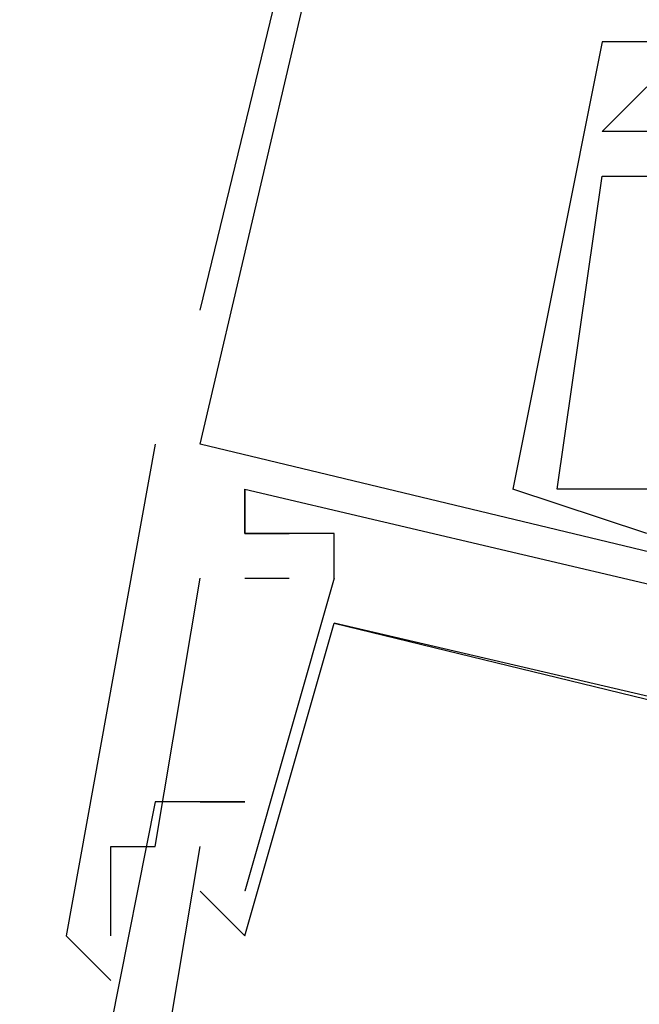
# Model space of a CAD drawing. Header units: feet. Extents: x -79 to 198, y -22 to 181.
# Tile 459 of 656: x 113.813 to 113.998, y 60.811 to 61.104. Entities that reach past the tile are written whole.
import ezdxf

# ---------------------------------------------------------------- set-up
doc = ezdxf.new("R2010")
doc.units = ezdxf.units.FT
doc.layers.add('A-LINEA', color=7, linetype='CONTINUOUS')

msp = doc.modelspace()

# ---------------------------------------------------------------- linework, layer by layer
at = {"layer": 'A-LINEA'}
for p, q in [((113.8667, 60.9778), (115.4933, 67.9244)), ((113.8667, 60.9778), (115.4933, 67.9244)), ((113.8667, 61.0178), (113.9867, 61.5111)), ((113.8667, 61.0178), (113.9867, 61.5111)), ((113.9867, 61.0978), (113.9867, 61.0978)), ((113.9867, 61.0978), (113.9867, 61.0978)), ((113.9867, 61.0978), (113.9867, 61.0978)), ((113.9867, 61.0978), (113.9867, 61.0978)), ((113.9867, 61.0978), (113.9867, 61.0978)), ((113.9867, 61.0978), (113.9867, 61.0978)), ((113.9867, 61.0711), (113.9867, 61.0711)), ((113.9867, 61.0711), (113.9867, 61.0711)), ((113.9867, 61.0711), (113.9867, 61.0711)), ((113.9867, 61.0711), (113.9867, 61.0711)), ((113.9867, 61.0711), (113.9867, 61.0711)), ((113.9867, 61.0711), (113.9867, 61.0711)), ((113.9867, 61.0578), (113.9867, 61.0578)), ((113.9867, 61.0578), (113.9867, 61.0578)), ((113.9867, 61.0578), (113.9867, 61.0578)), ((113.9867, 61.0578), (113.9867, 61.0578)), ((113.9867, 61.0578), (113.9867, 61.0578)), ((113.9867, 61.0578), (113.9867, 61.0578)), ((113.8533, 60.9778), (113.8533, 60.9778)), ((113.8533, 60.9778), (113.8533, 60.9778)), ((113.8533, 60.9778), (113.8533, 60.9778)), ((113.8533, 60.9778), (113.8533, 60.9778)), ((113.8533, 60.9778), (113.8533, 60.9778)), ((113.8533, 60.9778), (113.8533, 60.9778)), ((113.8667, 60.9778), (113.8667, 60.9778)), ((113.8667, 60.9778), (113.8667, 60.9778)), ((113.8667, 60.9778), (113.8667, 60.9778)), ((113.8667, 60.9778), (113.8667, 60.9778)), ((113.8667, 60.9778), (113.8667, 60.9778)), ((113.8667, 60.9778), (113.8667, 60.9778)), ((113.88, 60.9644), (113.88, 60.9644)), ((113.88, 60.9644), (114.3333, 60.8578)), ((113.88, 60.9644), (113.88, 60.9644)), ((113.88, 60.9644), (114.3333, 60.8578)), ((113.88, 60.9644), (113.88, 60.9644)), ((113.88, 60.9644), (114.3333, 60.8578)), ((113.88, 60.9644), (113.88, 60.9644)), ((113.88, 60.9644), (114.3333, 60.8578)), ((113.88, 60.9644), (113.88, 60.9644)), ((113.88, 60.9644), (114.3333, 60.8578)), ((113.88, 60.9644), (113.88, 60.9644)), ((113.88, 60.9644), (114.3333, 60.8578)), ((114, 60.9511), (113.96, 60.9644)), ((113.96, 60.9644), (113.96, 60.9644)), ((114, 60.9511), (113.96, 60.9644)), ((113.96, 60.9644), (113.96, 60.9644)), ((114, 60.9511), (113.96, 60.9644)), ((113.96, 60.9644), (113.96, 60.9644)), ((114, 60.9511), (113.96, 60.9644)), ((113.96, 60.9644), (113.96, 60.9644)), ((114, 60.9511), (113.96, 60.9644)), ((113.96, 60.9644), (113.96, 60.9644)), ((114, 60.9511), (113.96, 60.9644)), ((113.96, 60.9644), (113.96, 60.9644)), ((113.9733, 60.9644), (113.9733, 60.9644)), ((113.9733, 60.9644), (113.9733, 60.9644)), ((113.9733, 60.9644), (113.9733, 60.9644)), ((113.9733, 60.9644), (113.9733, 60.9644)), ((113.9733, 60.9644), (113.9733, 60.9644)), ((113.9733, 60.9644), (113.9733, 60.9644)), ((113.9733, 60.9644), (113.9733, 60.9644)), ((113.9733, 60.9644), (113.9733, 60.9644)), ((113.9733, 60.9644), (113.9733, 60.9644)), ((113.9733, 60.9644), (113.9733, 60.9644)), ((113.9733, 60.9644), (113.9733, 60.9644)), ((113.9733, 60.9644), (113.9733, 60.9644)), ((113.88, 60.9511), (113.88, 60.9511)), ((113.88, 60.9511), (113.88, 60.9511)), ((113.88, 60.9511), (113.88, 60.9511)), ((113.88, 60.9511), (113.88, 60.9511)), ((113.88, 60.9511), (113.88, 60.9511)), ((113.88, 60.9511), (113.88, 60.9511)), ((113.88, 60.9511), (113.88, 60.9511)), ((113.88, 60.9511), (113.88, 60.9511)), ((113.88, 60.9511), (113.88, 60.9511)), ((113.88, 60.9511), (113.88, 60.9511)), ((113.88, 60.9511), (113.88, 60.9511)), ((113.88, 60.9511), (113.88, 60.9511)), ((113.88, 60.9511), (113.88, 60.9511)), ((113.88, 60.9511), (113.88, 60.9511)), ((113.88, 60.9511), (113.88, 60.9511)), ((113.88, 60.9511), (113.88, 60.9511)), ((113.88, 60.9511), (113.88, 60.9511)), ((113.88, 60.9511), (113.88, 60.9511)), ((113.8933, 60.9511), (113.8933, 60.9511)), ((113.8933, 60.9511), (113.8933, 60.9511)), ((113.8933, 60.9511), (113.8933, 60.9511)), ((113.8933, 60.9511), (113.8933, 60.9511)), ((113.8933, 60.9511), (113.8933, 60.9511)), ((113.8933, 60.9511), (113.8933, 60.9511)), ((113.8933, 60.9511), (113.8933, 60.9511)), ((113.8933, 60.9511), (113.8933, 60.9511)), ((113.8933, 60.9511), (113.8933, 60.9511)), ((113.8933, 60.9511), (113.8933, 60.9511)), ((113.8933, 60.9511), (113.8933, 60.9511)), ((113.8933, 60.9511), (113.8933, 60.9511)), ((113.9067, 60.9511), (113.9067, 60.9511)), ((113.9067, 60.9511), (113.9067, 60.9511)), ((113.9067, 60.9511), (113.9067, 60.9511)), ((113.9067, 60.9511), (113.9067, 60.9511)), ((113.9067, 60.9511), (113.9067, 60.9511)), ((113.9067, 60.9511), (113.9067, 60.9511)), ((113.8667, 60.9378), (113.8667, 60.9378)), ((113.8667, 60.9378), (113.8667, 60.9378)), ((113.8667, 60.9378), (113.8667, 60.9378)), ((113.8667, 60.9378), (113.8667, 60.9378)), ((113.8667, 60.9378), (113.8667, 60.9378)), ((113.8667, 60.9378), (113.8667, 60.9378)), ((113.9067, 60.9378), (113.88, 60.8444)), ((113.88, 60.9378), (113.8933, 60.9378)), ((113.88, 60.9378), (113.88, 60.9378)), ((113.9067, 60.9378), (113.88, 60.8444)), ((113.88, 60.9378), (113.8933, 60.9378)), ((113.88, 60.9378), (113.88, 60.9378)), ((113.9067, 60.9378), (113.88, 60.8444)), ((113.88, 60.9378), (113.8933, 60.9378)), ((113.88, 60.9378), (113.88, 60.9378)), ((113.9067, 60.9378), (113.88, 60.8444)), ((113.88, 60.9378), (113.8933, 60.9378)), ((113.88, 60.9378), (113.88, 60.9378)), ((113.9067, 60.9378), (113.88, 60.8444)), ((113.88, 60.9378), (113.8933, 60.9378)), ((113.88, 60.9378), (113.88, 60.9378)), ((113.9067, 60.9378), (113.88, 60.8444)), ((113.88, 60.9378), (113.8933, 60.9378)), ((113.88, 60.9378), (113.88, 60.9378)), ((113.8933, 60.9378), (113.8933, 60.9378)), ((113.8933, 60.9378), (113.8933, 60.9378)), ((113.8933, 60.9378), (113.8933, 60.9378)), ((113.8933, 60.9378), (113.8933, 60.9378)), ((113.8933, 60.9378), (113.8933, 60.9378)), ((113.8933, 60.9378), (113.8933, 60.9378)), ((113.8933, 60.9378), (113.8933, 60.9378)), ((113.8933, 60.9378), (113.8933, 60.9378)), ((113.8933, 60.9378), (113.8933, 60.9378)), ((113.8933, 60.9378), (113.8933, 60.9378)), ((113.8933, 60.9378), (113.8933, 60.9378)), ((113.8933, 60.9378), (113.8933, 60.9378)), ((113.9067, 60.9378), (113.9067, 60.9378)), ((113.9067, 60.9378), (113.9067, 60.9378)), ((113.9067, 60.9378), (113.9067, 60.9378)), ((113.9067, 60.9378), (113.9067, 60.9378)), ((113.9067, 60.9378), (113.9067, 60.9378)), ((113.9067, 60.9378), (113.9067, 60.9378)), ((113.9067, 60.9378), (113.9067, 60.9378)), ((113.9067, 60.9378), (113.9067, 60.9378)), ((113.9067, 60.9378), (113.9067, 60.9378)), ((113.9067, 60.9378), (113.9067, 60.9378)), ((113.9067, 60.9378), (113.9067, 60.9378)), ((113.9067, 60.9378), (113.9067, 60.9378)), ((113.9067, 60.9244), (113.9067, 60.9244)), ((113.9067, 60.9244), (113.9067, 60.9244)), ((113.9067, 60.9244), (113.9067, 60.9244)), ((113.9067, 60.9244), (113.9067, 60.9244)), ((113.9067, 60.9244), (113.9067, 60.9244)), ((113.9067, 60.9244), (113.9067, 60.9244)), ((113.9067, 60.9244), (113.9067, 60.9244)), ((113.9067, 60.9244), (113.9067, 60.9244)), ((113.9067, 60.9244), (113.9067, 60.9244)), ((113.9067, 60.9244), (113.9067, 60.9244)), ((113.9067, 60.9244), (113.9067, 60.9244)), ((113.9067, 60.9244), (113.9067, 60.9244)), ((113.8533, 60.8711), (113.8533, 60.8711)), ((113.8533, 60.8711), (113.8533, 60.8711)), ((113.8533, 60.8711), (113.8533, 60.8711)), ((113.8533, 60.8711), (113.8533, 60.8711)), ((113.8533, 60.8711), (113.8533, 60.8711)), ((113.8533, 60.8711), (113.8533, 60.8711)), ((113.8667, 60.8711), (113.8667, 60.8711)), ((113.8667, 60.8711), (113.8667, 60.8711)), ((113.8667, 60.8711), (113.8667, 60.8711)), ((113.8667, 60.8711), (113.8667, 60.8711)), ((113.8667, 60.8711), (113.8667, 60.8711)), ((113.8667, 60.8711), (113.8667, 60.8711)), ((113.88, 60.8711), (113.88, 60.8711)), ((113.88, 60.8711), (113.88, 60.8711)), ((113.88, 60.8711), (113.88, 60.8711)), ((113.88, 60.8711), (113.88, 60.8711)), ((113.88, 60.8711), (113.88, 60.8711)), ((113.88, 60.8711), (113.88, 60.8711)), ((113.84, 60.8578), (113.84, 60.8578)), ((113.84, 60.8578), (113.84, 60.8578)), ((113.84, 60.8578), (113.84, 60.8578)), ((113.84, 60.8578), (113.84, 60.8578)), ((113.84, 60.8578), (113.84, 60.8578)), ((113.84, 60.8578), (113.84, 60.8578)), ((113.8533, 60.8578), (113.8533, 60.8578)), ((113.8533, 60.8578), (113.8533, 60.8578)), ((113.8533, 60.8578), (113.8533, 60.8578)), ((113.8533, 60.8578), (113.8533, 60.8578)), ((113.8533, 60.8578), (113.8533, 60.8578)), ((113.8533, 60.8578), (113.8533, 60.8578)), ((113.8667, 60.8578), (113.8667, 60.8578)), ((113.8667, 60.8578), (113.8667, 60.8578)), ((113.8667, 60.8578), (113.8667, 60.8578)), ((113.8667, 60.8578), (113.8667, 60.8578)), ((113.8667, 60.8578), (113.8667, 60.8578)), ((113.8667, 60.8578), (113.8667, 60.8578)), ((113.8667, 60.8444), (113.8667, 60.8444)), ((113.8667, 60.8444), (113.8667, 60.8444)), ((113.8667, 60.8444), (113.8667, 60.8444)), ((113.8667, 60.8444), (113.8667, 60.8444)), ((113.8667, 60.8444), (113.8667, 60.8444)), ((113.8667, 60.8444), (113.8667, 60.8444)), ((113.88, 60.8444), (113.88, 60.8444)), ((113.88, 60.8444), (113.88, 60.8444)), ((113.88, 60.8444), (113.88, 60.8444)), ((113.88, 60.8444), (113.88, 60.8444)), ((113.88, 60.8444), (113.88, 60.8444)), ((113.88, 60.8444), (113.88, 60.8444)), ((113.8267, 60.8311), (113.8267, 60.8311)), ((113.8267, 60.8311), (113.8267, 60.8311)), ((113.8267, 60.8311), (113.8267, 60.8311)), ((113.8267, 60.8311), (113.8267, 60.8311)), ((113.8267, 60.8311), (113.8267, 60.8311)), ((113.8267, 60.8311), (113.8267, 60.8311)), ((113.84, 60.8311), (113.84, 60.8311)), ((113.84, 60.8311), (113.84, 60.8311)), ((113.84, 60.8311), (113.84, 60.8311)), ((113.84, 60.8311), (113.84, 60.8311)), ((113.84, 60.8311), (113.84, 60.8311)), ((113.84, 60.8311), (113.84, 60.8311)), ((113.88, 60.8311), (113.88, 60.8311)), ((113.88, 60.8311), (113.88, 60.8311)), ((113.88, 60.8311), (113.88, 60.8311)), ((113.88, 60.8311), (113.88, 60.8311)), ((113.88, 60.8311), (113.88, 60.8311)), ((113.88, 60.8311), (113.88, 60.8311)), ((113.84, 60.8178), (113.84, 60.8178)), ((113.84, 60.8178), (113.84, 60.8178)), ((113.84, 60.8178), (113.84, 60.8178)), ((113.84, 60.8178), (113.84, 60.8178)), ((113.84, 60.8178), (113.84, 60.8178)), ((113.84, 60.8178), (113.84, 60.8178))]:
    msp.add_line(p, q, dxfattribs=at)
for points in [[(114, 61.0978), (113.9867, 61.0978), (113.96, 60.9644)], [(114, 61.0978), (113.9867, 61.0978), (113.96, 60.9644)], [(114, 61.0978), (113.9867, 61.0978), (113.96, 60.9644)], [(114, 61.0978), (113.9867, 61.0978), (113.96, 60.9644)], [(114, 61.0978), (113.9867, 61.0978), (113.96, 60.9644)], [(114, 61.0978), (113.9867, 61.0978), (113.96, 60.9644)], [(114, 61.0711), (113.9867, 61.0711), (114, 61.0844)], [(114, 61.0711), (113.9867, 61.0711), (114, 61.0844)], [(114, 61.0711), (113.9867, 61.0711), (114, 61.0844)], [(114, 61.0711), (113.9867, 61.0711), (114, 61.0844)], [(114, 61.0711), (113.9867, 61.0711), (114, 61.0844)], [(114, 61.0711), (113.9867, 61.0711), (114, 61.0844)], [(114, 60.9644), (113.9733, 60.9644), (113.9867, 61.0578), (114, 61.0578)], [(114, 60.9644), (113.9733, 60.9644), (113.9867, 61.0578), (114, 61.0578)], [(114, 60.9644), (113.9733, 60.9644), (113.9867, 61.0578), (114, 61.0578)], [(114, 60.9644), (113.9733, 60.9644), (113.9867, 61.0578), (114, 61.0578)], [(114, 60.9644), (113.9733, 60.9644), (113.9867, 61.0578), (114, 61.0578)], [(114, 60.9644), (113.9733, 60.9644), (113.9867, 61.0578), (114, 61.0578)], [(113.8533, 60.9778), (113.8267, 60.8311), (113.84, 60.8178)], [(113.8533, 60.9778), (113.8267, 60.8311), (113.84, 60.8178)], [(113.8533, 60.9778), (113.8267, 60.8311), (113.84, 60.8178)], [(113.8533, 60.9778), (113.8267, 60.8311), (113.84, 60.8178)], [(113.8533, 60.9778), (113.8267, 60.8311), (113.84, 60.8178)], [(113.8533, 60.9778), (113.8267, 60.8311), (113.84, 60.8178)], [(114.52, 60.8178), (114.5333, 60.8178), (113.8667, 60.9778)], [(114.52, 60.8178), (114.5333, 60.8178), (113.8667, 60.9778)], [(114.52, 60.8178), (114.5333, 60.8178), (113.8667, 60.9778)], [(114.52, 60.8178), (114.5333, 60.8178), (113.8667, 60.9778)], [(114.52, 60.8178), (114.5333, 60.8178), (113.8667, 60.9778)], [(114.52, 60.8178), (114.5333, 60.8178), (113.8667, 60.9778)], [(113.9067, 60.9378), (113.9067, 60.9511), (113.88, 60.9511), (113.88, 60.9644), (113.88, 60.9511), (113.8933, 60.9511)], [(113.8933, 60.9511), (113.88, 60.9511), (113.88, 60.9644)], [(113.9067, 60.9378), (113.9067, 60.9511), (113.88, 60.9511), (113.88, 60.9644), (113.88, 60.9511), (113.8933, 60.9511)], [(113.8933, 60.9511), (113.88, 60.9511), (113.88, 60.9644)], [(113.9067, 60.9378), (113.9067, 60.9511), (113.88, 60.9511), (113.88, 60.9644), (113.88, 60.9511), (113.8933, 60.9511)], [(113.8933, 60.9511), (113.88, 60.9511), (113.88, 60.9644)], [(113.9067, 60.9378), (113.9067, 60.9511), (113.88, 60.9511), (113.88, 60.9644), (113.88, 60.9511), (113.8933, 60.9511)], [(113.8933, 60.9511), (113.88, 60.9511), (113.88, 60.9644)], [(113.9067, 60.9378), (113.9067, 60.9511), (113.88, 60.9511), (113.88, 60.9644), (113.88, 60.9511), (113.8933, 60.9511)], [(113.8933, 60.9511), (113.88, 60.9511), (113.88, 60.9644)], [(113.9067, 60.9378), (113.9067, 60.9511), (113.88, 60.9511), (113.88, 60.9644), (113.88, 60.9511), (113.8933, 60.9511)], [(113.8933, 60.9511), (113.88, 60.9511), (113.88, 60.9644)], [(113.84, 60.8311), (113.84, 60.8578), (113.8533, 60.8578), (113.8667, 60.9378)], [(113.84, 60.8311), (113.84, 60.8578), (113.8533, 60.8578), (113.8667, 60.9378)], [(113.84, 60.8311), (113.84, 60.8578), (113.8533, 60.8578), (113.8667, 60.9378)], [(113.84, 60.8311), (113.84, 60.8578), (113.8533, 60.8578), (113.8667, 60.9378)], [(113.84, 60.8311), (113.84, 60.8578), (113.8533, 60.8578), (113.8667, 60.9378)], [(113.84, 60.8311), (113.84, 60.8578), (113.8533, 60.8578), (113.8667, 60.9378)], [(113.8667, 60.8444), (113.88, 60.8311), (113.9067, 60.9244), (114.4, 60.8044), (114.3733, 60.7244)], [(113.8667, 60.8444), (113.88, 60.8311), (113.9067, 60.9244), (114.4, 60.8044), (114.3733, 60.7244)], [(113.8667, 60.8444), (113.88, 60.8311), (113.9067, 60.9244), (114.4, 60.8044), (114.3733, 60.7244)], [(113.8667, 60.8444), (113.88, 60.8311), (113.9067, 60.9244), (114.4, 60.8044), (114.3733, 60.7244)], [(113.8667, 60.8444), (113.88, 60.8311), (113.9067, 60.9244), (114.4, 60.8044), (114.3733, 60.7244)], [(113.8667, 60.8444), (113.88, 60.8311), (113.9067, 60.9244), (114.4, 60.8044), (114.3733, 60.7244)], [(114.4, 60.8178), (114.3067, 60.8311), (114.32, 60.8444), (114.3067, 60.8578), (114.3067, 60.8311), (113.9067, 60.9244)], [(114.4, 60.8178), (114.3067, 60.8311), (114.32, 60.8444), (114.3067, 60.8578), (114.3067, 60.8311), (113.9067, 60.9244)], [(114.4, 60.8178), (114.3067, 60.8311), (114.32, 60.8444), (114.3067, 60.8578), (114.3067, 60.8311), (113.9067, 60.9244)], [(114.4, 60.8178), (114.3067, 60.8311), (114.32, 60.8444), (114.3067, 60.8578), (114.3067, 60.8311), (113.9067, 60.9244)], [(114.4, 60.8178), (114.3067, 60.8311), (114.32, 60.8444), (114.3067, 60.8578), (114.3067, 60.8311), (113.9067, 60.9244)], [(114.4, 60.8178), (114.3067, 60.8311), (114.32, 60.8444), (114.3067, 60.8578), (114.3067, 60.8311), (113.9067, 60.9244)], [(113.8667, 60.8711), (113.88, 60.8711), (113.8533, 60.8711), (113.84, 60.8044), (113.8133, 60.8044), (113.7867, 60.6444), (114.4533, 60.4844)], [(113.8667, 60.8711), (113.88, 60.8711), (113.8533, 60.8711), (113.84, 60.8044), (113.8133, 60.8044), (113.7867, 60.6444), (114.4533, 60.4844)], [(113.8667, 60.8711), (113.88, 60.8711), (113.8533, 60.8711), (113.84, 60.8044), (113.8133, 60.8044), (113.7867, 60.6444), (114.4533, 60.4844)], [(113.8667, 60.8711), (113.88, 60.8711), (113.8533, 60.8711), (113.84, 60.8044), (113.8133, 60.8044), (113.7867, 60.6444), (114.4533, 60.4844)], [(113.8667, 60.8711), (113.88, 60.8711), (113.8533, 60.8711), (113.84, 60.8044), (113.8133, 60.8044), (113.7867, 60.6444), (114.4533, 60.4844)], [(113.8667, 60.8711), (113.88, 60.8711), (113.8533, 60.8711), (113.84, 60.8044), (113.8133, 60.8044), (113.7867, 60.6444), (114.4533, 60.4844)], [(113.84, 60.7911), (113.8533, 60.7778), (113.8667, 60.8578)], [(113.84, 60.7911), (113.8533, 60.7778), (113.8667, 60.8578)], [(113.84, 60.7911), (113.8533, 60.7778), (113.8667, 60.8578)], [(113.84, 60.7911), (113.8533, 60.7778), (113.8667, 60.8578)], [(113.84, 60.7911), (113.8533, 60.7778), (113.8667, 60.8578)], [(113.84, 60.7911), (113.8533, 60.7778), (113.8667, 60.8578)]]:
    msp.add_lwpolyline(points, dxfattribs=at)

doc.saveas('drawing.dxf')
